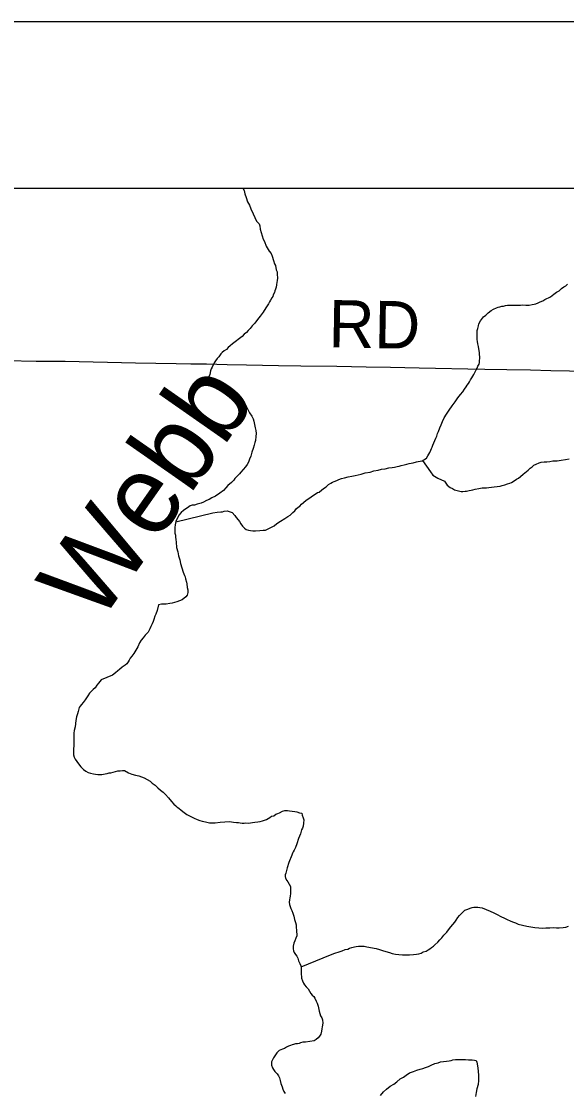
# Model space of a CAD drawing. Extents: x 2.1 to 73.9, y 4 to 26.
# Drawn here: x 48.205 to 48.532, y 24.363 to 25.005 of the extents above; entities that cross this region are included whole.
import ezdxf

# ---------------------------------------------------------------- set-up
doc = ezdxf.new("R2010")
doc.units = 0
for name, color, linetype in [('GM_X_Minor_River', 7, 'Continuous'), ('GM_X_Minor_River_Text', 7, 'Continuous'), ('GM_X_Township_Road', 7, 'Continuous'), ('GM_X_Township_Road_Text', 7, 'Continuous'), ('SH_Data', 7, 'Continuous')]:
    doc.layers.add(name, color=color, linetype=linetype)

msp = doc.modelspace()

# ---------------------------------------------------------------- linework, layer by layer
at = {"layer": 'GM_X_Minor_River'}
for points in [[(48.33779, 24.90511), (48.3378, 24.90503), (48.33853, 24.90368), (48.33905, 24.90177), (48.33975, 24.89947), (48.34064, 24.89698), (48.34172, 24.89487), (48.34262, 24.89275), (48.34387, 24.88968), (48.34604, 24.88526), (48.34752, 24.8837), (48.34787, 24.88255), (48.3482, 24.88046), (48.34995, 24.87453), (48.35068, 24.87318), (48.35175, 24.8703), (48.35357, 24.86741)], [(48.35357, 24.86741), (48.35467, 24.86586), (48.3554, 24.86432), (48.35609, 24.86164), (48.3568, 24.85973), (48.35735, 24.85876), (48.35766, 24.8561), (48.35839, 24.85494), (48.35835, 24.85342), (48.35849, 24.85133), (48.35826, 24.84962), (48.35823, 24.84868), (48.358, 24.84716), (48.35778, 24.84565), (48.35737, 24.84452), (48.35696, 24.84358), (48.35675, 24.84245), (48.35595, 24.84114), (48.35574, 24.84019), (48.35515, 24.83926), (48.35435, 24.83795), (48.35376, 24.83701), (48.35316, 24.8357), (48.35158, 24.83327), (48.34999, 24.83065), (48.34823, 24.82842), (48.34647, 24.82637), (48.34489, 24.82413), (48.34333, 24.82246), (48.34215, 24.82098), (48.34098, 24.81968), (48.34, 24.81856), (48.33865, 24.81746), (48.33728, 24.81616), (48.33148, 24.81175), (48.33012, 24.81064), (48.32895, 24.80954), (48.32797, 24.80842), (48.32662, 24.80751), (48.32546, 24.80659), (48.32467, 24.80566), (48.3233, 24.80398), (48.32232, 24.80287), (48.32134, 24.80156), (48.32055, 24.80044), (48.31995, 24.79913), (48.31935, 24.79781), (48.31875, 24.79669), (48.31834, 24.79556), (48.31791, 24.79329), (48.31749, 24.79197), (48.31878, 24.79042), (48.32009, 24.78963), (48.32103, 24.78903), (48.32232, 24.78767), (48.32326, 24.78708), (48.32495, 24.78628), (48.3272, 24.78527), (48.32813, 24.78449), (48.32981, 24.7833), (48.33112, 24.78232), (48.33243, 24.78153), (48.33392, 24.78054), (48.33466, 24.77957), (48.33595, 24.77821), (48.33726, 24.77723), (48.33837, 24.77625), (48.33947, 24.7747), (48.34057, 24.77278), (48.34184, 24.77046), (48.34311, 24.76834), (48.34402, 24.7668), (48.34437, 24.76546), (48.34522, 24.76145), (48.34556, 24.75974), (48.3457, 24.75802), (48.34566, 24.75612), (48.34541, 24.75385), (48.345, 24.75253), (48.34458, 24.75102), (48.34396, 24.74895), (48.34314, 24.74669), (48.34251, 24.74443), (48.34171, 24.74255), (48.34109, 24.74086), (48.3403, 24.73936), (48.33931, 24.73805), (48.33794, 24.73638), (48.33657, 24.7347), (48.33579, 24.73377), (48.33403, 24.73192), (48.33306, 24.731), (48.33228, 24.73007), (48.33091, 24.72858), (48.32877, 24.72674), (48.3276, 24.72544), (48.32623, 24.72376), (48.32391, 24.72211), (48.3214, 24.72047), (48.31928, 24.71938), (48.31755, 24.71847)], [(48.46508, 24.77703), (48.46666, 24.77927), (48.46823, 24.78132), (48.4696, 24.78299), (48.47059, 24.78448), (48.47157, 24.78598), (48.47217, 24.78691), (48.47296, 24.78803), (48.47355, 24.78897), (48.47415, 24.79009), (48.47494, 24.7914), (48.47572, 24.79233), (48.47632, 24.79345), (48.47692, 24.79458), (48.47753, 24.79608), (48.47831, 24.7972), (48.47853, 24.79834), (48.47932, 24.79965), (48.47954, 24.80059), (48.47956, 24.80154), (48.47979, 24.80324), (48.47982, 24.80419), (48.47965, 24.80514), (48.47968, 24.80628), (48.47902, 24.8101), (48.47868, 24.81182), (48.47833, 24.81316), (48.47817, 24.8143), (48.47821, 24.81563), (48.47824, 24.81696), (48.47828, 24.81847), (48.47831, 24.8198), (48.47853, 24.82094), (48.47895, 24.82245), (48.47917, 24.82377), (48.48016, 24.82545), (48.48075, 24.82639), (48.48193, 24.82788), (48.48348, 24.82898), (48.48484, 24.83027), (48.48659, 24.83175), (48.48793, 24.83247), (48.48986, 24.83337), (48.49082, 24.83373), (48.49177, 24.8339), (48.49292, 24.83425), (48.49406, 24.83441), (48.49521, 24.83476), (48.49635, 24.83492), (48.4973, 24.8349), (48.49825, 24.83487), (48.49939, 24.83503), (48.50091, 24.83499), (48.50243, 24.83495), (48.50414, 24.83491), (48.50566, 24.83506), (48.50737, 24.83502), (48.50851, 24.83499), (48.50946, 24.83497), (48.51118, 24.8353), (48.51232, 24.83546), (48.51347, 24.83582), (48.51481, 24.83635), (48.51597, 24.83689), (48.5175, 24.83761), (48.51885, 24.83834), (48.52212, 24.83996), (48.52425, 24.84162), (48.5258, 24.84272), (48.52734, 24.84363), (48.5287, 24.84493), (48.53025, 24.84584), (48.5314, 24.84657), (48.53238, 24.84749)], [(48.29761, 24.70492), (48.31982, 24.71044), (48.32248, 24.71075), (48.32458, 24.71108), (48.32553, 24.71105), (48.32668, 24.71141), (48.32839, 24.71155), (48.33141, 24.71053), (48.33288, 24.70878), (48.3338, 24.70762), (48.33491, 24.70626), (48.33583, 24.7051), (48.33655, 24.70375), (48.33766, 24.70239), (48.33877, 24.70122), (48.3397, 24.70044), (48.34121, 24.70002), (48.34234, 24.6998), (48.34386, 24.69957), (48.34538, 24.69954), (48.34804, 24.69985), (48.34995, 24.69999), (48.35127, 24.69996), (48.35301, 24.70086), (48.35493, 24.70176), (48.35647, 24.70267), (48.35821, 24.70396), (48.36034, 24.70542), (48.36285, 24.70707), (48.36478, 24.70816), (48.36613, 24.70908), (48.36769, 24.71056), (48.36885, 24.71167), (48.36983, 24.71278), (48.37099, 24.7137), (48.37196, 24.71444), (48.37294, 24.71555), (48.37411, 24.71666), (48.37566, 24.71795), (48.3774, 24.71905), (48.37875, 24.71996), (48.38261, 24.72252), (48.38357, 24.72288), (48.38512, 24.72417), (48.38667, 24.72546), (48.38764, 24.726), (48.38919, 24.72748), (48.39054, 24.72821), (48.3915, 24.72875), (48.39246, 24.72911), (48.39419, 24.72982), (48.39534, 24.73037), (48.39688, 24.7309), (48.39879, 24.73142), (48.40089, 24.73193), (48.40318, 24.73245), (48.40509, 24.73278), (48.40681, 24.73311), (48.40872, 24.73363), (48.41102, 24.73434), (48.41407, 24.73483), (48.41637, 24.73553), (48.41885, 24.73604), (48.42095, 24.73655), (48.42305, 24.73688), (48.42534, 24.73739), (48.42724, 24.73753), (48.42877, 24.73787), (48.4303, 24.73822), (48.43144, 24.73838), (48.43259, 24.73873), (48.4345, 24.73925), (48.43603, 24.73959), (48.43756, 24.73993), (48.4387, 24.74009), (48.43985, 24.74044), (48.44195, 24.74096), (48.44291, 24.74112), (48.44406, 24.74148), (48.4452, 24.74164), (48.4479, 24.74328), (48.44869, 24.74459), (48.44988, 24.74664), (48.45049, 24.74796), (48.45089, 24.7489), (48.45129, 24.74984), (48.4517, 24.75097), (48.4523, 24.75228), (48.45291, 24.75378), (48.45352, 24.7551), (48.45412, 24.75641), (48.45454, 24.75792), (48.45514, 24.75924), (48.45576, 24.76131), (48.45657, 24.76319), (48.45738, 24.76526), (48.45838, 24.76732), (48.45977, 24.76956), (48.46135, 24.77199), (48.46331, 24.7746), (48.46508, 24.77703)], [(48.44546, 24.74179), (48.45035, 24.73505), (48.45163, 24.73293), (48.45462, 24.73114), (48.45857, 24.72933), (48.46022, 24.72701), (48.46208, 24.72563), (48.4634, 24.72503), (48.46471, 24.72424), (48.46697, 24.72361), (48.46867, 24.72319), (48.46962, 24.72316), (48.47095, 24.72332), (48.47191, 24.72349), (48.47344, 24.72383), (48.47458, 24.72399), (48.47553, 24.72415), (48.47707, 24.72468), (48.47916, 24.72501), (48.48126, 24.72534), (48.48373, 24.72547), (48.48526, 24.72562), (48.48678, 24.72577), (48.48849, 24.72591), (48.49021, 24.72625), (48.49192, 24.7264), (48.49326, 24.72674), (48.49479, 24.72727), (48.49633, 24.7278), (48.49786, 24.72815), (48.49881, 24.7285), (48.50036, 24.7296), (48.50171, 24.73052), (48.50306, 24.73124), (48.50422, 24.73216), (48.50578, 24.73364), (48.50675, 24.73438), (48.50772, 24.73511), (48.50869, 24.73604), (48.51005, 24.73714), (48.51121, 24.73806), (48.51218, 24.73899), (48.51353, 24.73952), (48.51545, 24.74043), (48.5166, 24.74078), (48.51831, 24.74092), (48.52002, 24.74107), (48.52174, 24.74121), (48.52364, 24.74155), (48.52612, 24.74167), (48.52859, 24.74199), (48.53126, 24.7423), (48.53336, 24.74282)], [(48.31755, 24.71847), (48.31601, 24.71775), (48.31428, 24.71685), (48.31274, 24.71613), (48.31045, 24.71562), (48.30873, 24.71509), (48.30739, 24.71493), (48.30625, 24.71458), (48.30451, 24.71349), (48.30354, 24.71275), (48.30219, 24.71184), (48.30083, 24.71054), (48.29946, 24.70906), (48.29765, 24.70512), (48.29722, 24.70323), (48.29699, 24.70152), (48.29694, 24.69962), (48.2971, 24.69829), (48.29745, 24.69695), (48.29742, 24.69582), (48.29757, 24.69448), (48.29772, 24.69277), (48.29802, 24.68953), (48.29872, 24.68705), (48.29923, 24.68456), (48.29993, 24.68227), (48.30044, 24.67998), (48.30114, 24.67749), (48.30202, 24.67481), (48.30273, 24.67289), (48.30328, 24.67193), (48.30344, 24.67078), (48.30396, 24.66887), (48.30412, 24.66773), (48.30445, 24.66563), (48.3048, 24.66429), (48.30475, 24.66258), (48.30433, 24.66108), (48.30355, 24.65996), (48.30142, 24.6583), (48.29816, 24.65705), (48.29548, 24.65617), (48.29395, 24.65602), (48.29185, 24.6557), (48.289, 24.65558), (48.28728, 24.65524), (48.28644, 24.65184), (48.28562, 24.64959), (48.28502, 24.64846), (48.2844, 24.64639), (48.28399, 24.64526), (48.28339, 24.64376), (48.28259, 24.64226), (48.28198, 24.64075), (48.28099, 24.63888), (48.27923, 24.63702), (48.27805, 24.63534), (48.27687, 24.63405), (48.27588, 24.63236), (48.27488, 24.63011), (48.27369, 24.62805), (48.27249, 24.62599), (48.27132, 24.6245), (48.27033, 24.6232), (48.26974, 24.62207), (48.26914, 24.62095), (48.26816, 24.61983), (48.26719, 24.6191), (48.26545, 24.61781), (48.2639, 24.61652), (48.26293, 24.6156), (48.26138, 24.6145), (48.25963, 24.61302), (48.25291, 24.61016), (48.25135, 24.6083), (48.25036, 24.60699), (48.24919, 24.6055), (48.24802, 24.60439), (48.24685, 24.60328), (48.24587, 24.60217), (48.24489, 24.60067), (48.24331, 24.59825), (48.24212, 24.59657), (48.24115, 24.59545), (48.24036, 24.59452), (48.23977, 24.59359), (48.23914, 24.59132), (48.23873, 24.58982), (48.23811, 24.58812), (48.23768, 24.58585), (48.2372, 24.58207), (48.23658, 24.5798), (48.23654, 24.57829), (48.23638, 24.57202), (48.23627, 24.56747), (48.23623, 24.56614), (48.23621, 24.56519), (48.23674, 24.56385), (48.23729, 24.5627), (48.2382, 24.56134), (48.2393, 24.5598)], [(48.2393, 24.5598), (48.24059, 24.55805), (48.24226, 24.55649), (48.24375, 24.55551), (48.24506, 24.55471), (48.24638, 24.5543), (48.24827, 24.55387), (48.24941, 24.55365), (48.25092, 24.55342), (48.25225, 24.55339), (48.2532, 24.55337), (48.2553, 24.55388), (48.25644, 24.55404), (48.25759, 24.55439), (48.25873, 24.55456), (48.26294, 24.55559), (48.26427, 24.55574), (48.26561, 24.5559), (48.26694, 24.55587), (48.26918, 24.55448), (48.27125, 24.55367), (48.27351, 24.55304), (48.2754, 24.55261), (48.2771, 24.552), (48.2786, 24.55139), (48.28047, 24.5504), (48.28216, 24.5494), (48.28346, 24.54823), (48.28514, 24.54705), (48.28681, 24.54549), (48.28848, 24.54412), (48.28997, 24.54294), (48.29145, 24.54138), (48.29312, 24.53944), (48.29496, 24.5373), (48.29644, 24.53575), (48.29756, 24.53477), (48.29848, 24.5338), (48.29942, 24.5332), (48.30072, 24.53203), (48.30258, 24.53066), (48.30426, 24.52947), (48.30651, 24.52828), (48.30857, 24.52727), (48.31045, 24.52647), (48.31196, 24.52586), (48.31347, 24.52544), (48.31536, 24.52501), (48.31781, 24.52457), (48.32123, 24.52448), (48.32409, 24.52479), (48.32694, 24.5251), (48.3298, 24.52522), (48.33226, 24.52496), (48.33396, 24.52473), (48.3351, 24.5247), (48.33624, 24.52448), (48.33737, 24.52427), (48.33851, 24.52424), (48.33965, 24.5244), (48.34098, 24.52436), (48.34498, 24.52483), (48.34669, 24.52498), (48.34822, 24.52532), (48.34956, 24.52566), (48.35071, 24.52602), (48.35186, 24.52655), (48.35302, 24.5271), (48.35398, 24.52764), (48.35495, 24.52838), (48.35628, 24.52872), (48.35764, 24.52964), (48.35879, 24.52999), (48.35975, 24.53053), (48.36148, 24.53144), (48.36301, 24.53197), (48.36453, 24.53193), (48.36567, 24.53171), (48.36737, 24.53148), (48.36889, 24.53125), (48.37021, 24.53103), (48.37171, 24.53042), (48.37304, 24.5302), (48.37339, 24.52905), (48.37392, 24.52752), (48.37427, 24.52637), (48.37422, 24.52428), (48.37399, 24.52258), (48.37357, 24.52126), (48.37298, 24.52032), (48.37235, 24.51787), (48.37114, 24.51505), (48.37011, 24.51185), (48.36929, 24.50959), (48.36849, 24.50809), (48.3679, 24.50716), (48.3675, 24.50622), (48.36709, 24.50509), (48.36527, 24.50077), (48.36443, 24.49756), (48.36359, 24.49436)], [(48.36359, 24.49436), (48.36318, 24.49323), (48.36316, 24.49228), (48.36332, 24.49132), (48.36424, 24.48997), (48.36478, 24.48901), (48.36551, 24.48766), (48.36624, 24.48631), (48.36637, 24.48403), (48.36632, 24.48213), (48.36609, 24.48043), (48.36588, 24.47948), (48.36566, 24.47835), (48.36562, 24.47683), (48.36578, 24.4755), (48.36648, 24.4732), (48.3672, 24.47186), (48.36773, 24.47032), (48.36826, 24.4686), (48.36878, 24.4665), (48.3693, 24.46478), (48.36965, 24.46325), (48.3698, 24.46173), (48.36995, 24.4602), (48.37005, 24.45678), (48.36945, 24.45528), (48.36884, 24.45377), (48.36842, 24.45227), (48.368, 24.45057), (48.36795, 24.44886), (48.36812, 24.44772), (48.36847, 24.44676), (48.36939, 24.44559), (48.37012, 24.44444), (48.37066, 24.44328), (48.3712, 24.44175), (48.37191, 24.44002), (48.37245, 24.43868), (48.3728, 24.43772), (48.37277, 24.43658), (48.37275, 24.43545), (48.3727, 24.43374), (48.37285, 24.43221), (48.37302, 24.43126), (48.37355, 24.42973), (48.37409, 24.42839), (48.37482, 24.42723), (48.37574, 24.42606), (48.37685, 24.4249), (48.37776, 24.42355), (48.37849, 24.4222), (48.37941, 24.42103), (48.38034, 24.42025), (48.38089, 24.41929), (48.38179, 24.41756), (48.38233, 24.4164), (48.38286, 24.41449), (48.38354, 24.41144), (48.38442, 24.40875), (48.38515, 24.4076), (48.3855, 24.40626), (48.38564, 24.40436), (48.38539, 24.40208), (48.38517, 24.40095), (48.38495, 24.39944), (48.38452, 24.39774), (48.38374, 24.39662), (48.38295, 24.3955), (48.38179, 24.39458), (48.38043, 24.39367), (48.37528, 24.39285), (48.37376, 24.39289), (48.37243, 24.39254), (48.37147, 24.39218), (48.37051, 24.39202), (48.36937, 24.39186), (48.36822, 24.39151), (48.36727, 24.39134), (48.36631, 24.39098), (48.36516, 24.39045), (48.364, 24.3899), (48.36266, 24.38918), (48.36151, 24.38883), (48.35958, 24.38793), (48.35822, 24.38644), (48.35685, 24.38477), (48.35625, 24.38364), (48.35564, 24.38233), (48.35505, 24.38121), (48.35499, 24.37912), (48.35553, 24.37759), (48.35607, 24.37662), (48.35699, 24.37527), (48.35828, 24.37391), (48.3592, 24.37275), (48.35974, 24.37159), (48.36008, 24.36988), (48.36061, 24.36815), (48.36132, 24.36624), (48.36166, 24.36471), (48.36239, 24.36336)], [(48.37266, 24.4381), (48.39028, 24.44526), (48.39296, 24.44633), (48.39546, 24.44721), (48.39737, 24.44773), (48.39909, 24.44845), (48.40062, 24.44879), (48.40178, 24.44933), (48.40311, 24.44968), (48.40464, 24.45002), (48.40579, 24.45037), (48.40712, 24.45052), (48.40807, 24.4505), (48.40921, 24.45047), (48.41054, 24.45044), (48.41206, 24.45021), (48.41773, 24.44912), (48.41961, 24.4485), (48.42149, 24.44788), (48.42338, 24.44726), (48.42564, 24.44664), (48.42733, 24.44602), (48.42923, 24.44578), (48.43131, 24.44554), (48.43339, 24.4453), (48.43567, 24.44524), (48.43776, 24.44538), (48.44005, 24.44551), (48.44176, 24.44566), (48.44329, 24.446), (48.44463, 24.44634), (48.44579, 24.44707), (48.4477, 24.4476), (48.44886, 24.44833), (48.44982, 24.44887), (48.45079, 24.4498), (48.45195, 24.45053), (48.45292, 24.45126), (48.45467, 24.45293), (48.45584, 24.45423), (48.45701, 24.45552), (48.45819, 24.45701), (48.45995, 24.45887), (48.46112, 24.46036), (48.4625, 24.46203), (48.46367, 24.46352), (48.46485, 24.46482), (48.46564, 24.46613), (48.46663, 24.46762), (48.46761, 24.46893), (48.46858, 24.46985), (48.46936, 24.47078), (48.47092, 24.47207), (48.47264, 24.47279), (48.47399, 24.47332), (48.47514, 24.47367), (48.47628, 24.47384), (48.47742, 24.474), (48.47856, 24.47397), (48.47989, 24.47374), (48.48121, 24.47352), (48.4861, 24.4715), (48.48816, 24.4705), (48.49023, 24.46949), (48.49247, 24.4683), (48.49454, 24.4673), (48.49623, 24.46649), (48.49792, 24.46569), (48.49942, 24.46508), (48.50112, 24.46447), (48.5028, 24.46367), (48.50545, 24.46303), (48.50791, 24.46259), (48.51036, 24.46215), (48.51282, 24.46171), (48.5151, 24.46146), (48.51718, 24.4614), (48.51946, 24.46154), (48.52174, 24.46148), (48.52403, 24.46161), (48.52573, 24.46157), (48.52744, 24.46152), (48.52973, 24.46166), (48.53144, 24.46199), (48.53298, 24.46252)], [(48.42026, 24.36094), (48.42202, 24.36318), (48.42396, 24.36484), (48.42609, 24.36649), (48.42822, 24.36777), (48.43015, 24.36924), (48.43209, 24.3709), (48.43402, 24.37199), (48.43557, 24.37309), (48.43769, 24.37455), (48.43999, 24.37544), (48.4421, 24.37615), (48.44401, 24.37667), (48.44574, 24.3772), (48.44727, 24.37773), (48.44899, 24.37825), (48.45073, 24.37916), (48.45284, 24.38005), (48.45494, 24.38057), (48.45628, 24.38111), (48.458, 24.38125), (48.4599, 24.38158), (48.46143, 24.38174), (48.46257, 24.3819), (48.46372, 24.38225), (48.46525, 24.38259), (48.47114, 24.38263), (48.47303, 24.38239), (48.47531, 24.38233), (48.47663, 24.38211), (48.47758, 24.3819), (48.47793, 24.38094), (48.4786, 24.3775), (48.47906, 24.37312), (48.47898, 24.3699), (48.47874, 24.36762), (48.4781, 24.36498), (48.47766, 24.36271), (48.47722, 24.36026)], [(48.36239, 24.36336), (48.36312, 24.3622)]]:
    msp.add_lwpolyline(points, dxfattribs=at)
at = {"layer": 'GM_X_Township_Road'}
msp.add_lwpolyline([(48.19622, 24.80171), (48.21387, 24.80142), (48.23123, 24.80126), (48.27349, 24.80034), (48.29773, 24.7999), (48.3066, 24.79983), (48.31606, 24.79975), (48.32847, 24.79943), (48.33997, 24.79919), (48.35922, 24.79882), (48.3726, 24.79865), (48.39418, 24.79835), (48.41177, 24.79804), (48.42635, 24.79778), (48.44345, 24.79732), (48.45334, 24.79714), (48.47264, 24.79679), (48.4829, 24.79655), (48.49595, 24.79638), (48.51024, 24.79613), (48.52235, 24.79584), (48.54473, 24.79528)], dxfattribs=at)
at = {"layer": 'SH_Data'}
for p, q in [((41.85853, 25.00511), (48.85853, 25.00511)), ((41.95853, 24.90511), (48.75853, 24.90511))]:
    msp.add_line(p, q, dxfattribs=at)

# ---------------------------------------------------------------- texts
at = {"layer": 'GM_X_Minor_River_Text'}
msp.add_text('Webb', height=0.047379, rotation=55.04749, dxfattribs=at).set_placement((48.25133, 24.64263))
at = {"layer": 'GM_X_Township_Road_Text'}
msp.add_text('RD', height=0.028409, rotation=359.01657, dxfattribs=at).set_placement((48.38899, 24.80967))

doc.saveas('drawing.dxf')
